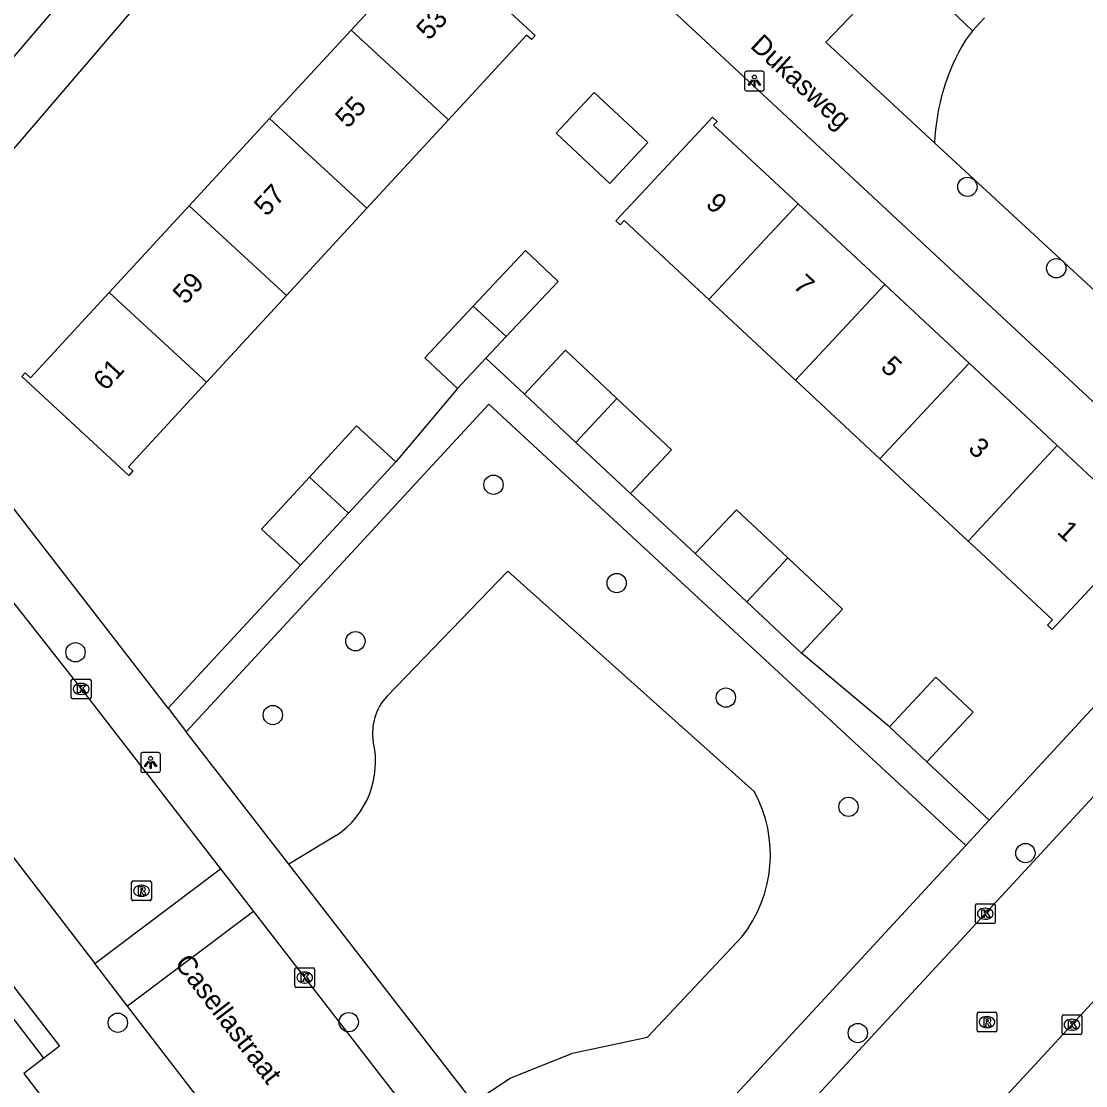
# Model space of a CAD drawing. Extents: x 159222 to 160346, y 381249 to 382166.
# Drawn here: x 159725.2 to 159779.2, y 381534.9 to 381588.8 of the extents above; entities that cross this region are included whole.
import ezdxf

# ---------------------------------------------------------------- set-up
doc = ezdxf.new("R2010")
doc.units = 0
for name, color, linetype in [('IMGEO_Boom', 7, 'Continuous'), ('IMGEO_Groenvoorziening', 7, 'Continuous'), ('IMGEO_Kolk', 7, 'Continuous'), ('IMGEO_Lichtpunt', 7, 'Continuous'), ('IMGEO_Openbare_ruimte_label', 7, 'Continuous'), ('IMGEO_Pand', 7, 'Continuous'), ('IMGEO_Pand_nummerreeks', 7, 'Continuous'), ('IMGEO_Rijbaan_lokaal_gesloten', 7, 'Continuous'), ('IMGEO_Rijbaan_lokaal_open', 7, 'Continuous'), ('IMGEO_Rioolput', 7, 'Continuous'), ('IMGEO_Voetpad_open', 7, 'Continuous')]:
    doc.layers.add(name, color=color, linetype=linetype)

msp = doc.modelspace()

# ---------------------------------------------------------------- linework, layer by layer
at = {"layer": 'IMGEO_Boom'}
for centre in [(159773.223, 381580.438), (159777.73, 381576.308), (159749.193, 381565.333), (159755.437, 381560.349), (159742.19, 381557.399), (159727.993, 381556.838), (159760.975, 381554.541), (159738.002, 381553.657), (159767.193, 381549.002), (159776.163, 381546.656), (159730.142, 381538.057), (159741.851, 381538.086), (159767.664, 381537.534)]:
    msp.add_circle(centre, 0.489, dxfattribs=at)
at = {"layer": 'IMGEO_Groenvoorziening'}
for points in [[(159773.488, 381588.347), (159773.128, 381587.881)], [(159762.428, 381549.759), (159749.918, 381560.958), (159743.775, 381554.603)], [(159741.214, 381547.541), (159738.816, 381546.092)], [(159748.178, 381534.007), (159750.033, 381535.253), (159753.201, 381536.514), (159757.001, 381537.32), (159761.793, 381542.421)]]:
    msp.add_lwpolyline(points, dxfattribs=at)
for centre, radius, start, end in [((159782.392, 381582.25), 10.841, 148.7105, 177.8246), ((159745.789, 381552.76), 2.73, 137.5282, 189.354), ((159738.692, 381551.292), 4.52, 303.9103, 13.0881), ((159756.513, 381546.574), 6.718, 321.8093, 28.2991)]:
    msp.add_arc(centre, radius, start, end, dxfattribs=at)
at = {"layer": 'IMGEO_Kolk'}
for p, q in [((159727.781, 381554.552), (159727.781, 381555.404)), ((159727.856, 381555.478), (159728.708, 381555.478)), ((159728.269, 381555.258), (159728.294, 381555.258)), ((159728.782, 381555.404), (159728.782, 381554.552)), ((159728.292, 381554.698), (159728.267, 381554.698)), ((159728.708, 381554.478), (159727.856, 381554.478)), ((159773.627, 381543.159), (159773.627, 381544.011)), ((159773.702, 381544.085), (159774.554, 381544.085)), ((159774.628, 381544.011), (159774.628, 381543.159)), ((159774.115, 381543.865), (159774.14, 381543.865)), ((159774.554, 381543.085), (159773.702, 381543.085)), ((159774.138, 381543.305), (159774.113, 381543.305)), ((159739.117, 381539.92), (159739.117, 381540.772)), ((159739.192, 381540.846), (159740.044, 381540.846)), ((159740.118, 381540.772), (159740.118, 381539.92)), ((159739.605, 381540.626), (159739.63, 381540.626)), ((159740.044, 381539.846), (159739.192, 381539.846)), ((159739.628, 381540.066), (159739.603, 381540.066)), ((159778.021, 381537.531), (159778.021, 381538.383)), ((159778.096, 381538.457), (159778.948, 381538.457)), ((159778.509, 381538.237), (159778.534, 381538.237)), ((159779.022, 381538.383), (159779.022, 381537.531)), ((159778.948, 381537.457), (159778.096, 381537.457)), ((159778.532, 381537.677), (159778.507, 381537.677))]:
    msp.add_line(p, q, dxfattribs=at)
for points in [[(159727.781, 381554.552), (159727.781, 381555.404)], [(159727.856, 381555.478), (159728.708, 381555.478)], [(159728.782, 381555.404), (159728.782, 381554.552)], [(159728.102, 381555.178), (159728.225, 381555.178), (159728.225, 381555.027), (159728.355, 381555.178), (159728.519, 381555.178), (159728.373, 381555.027), (159728.526, 381554.778), (159728.374, 381554.778), (159728.289, 381554.942), (159728.225, 381554.875), (159728.225, 381554.778), (159728.102, 381554.778), (159728.102, 381555.178)], [(159728.708, 381554.478), (159727.856, 381554.478)], [(159773.627, 381543.159), (159773.627, 381544.011)], [(159773.702, 381544.085), (159774.554, 381544.085)], [(159774.628, 381544.011), (159774.628, 381543.159)], [(159773.948, 381543.785), (159774.071, 381543.785), (159774.071, 381543.634), (159774.201, 381543.785), (159774.365, 381543.785), (159774.219, 381543.634), (159774.372, 381543.385), (159774.22, 381543.385), (159774.135, 381543.549), (159774.071, 381543.482), (159774.071, 381543.385), (159773.948, 381543.385), (159773.948, 381543.785)], [(159774.554, 381543.085), (159773.702, 381543.085)], [(159739.117, 381539.92), (159739.117, 381540.772)], [(159739.192, 381540.846), (159740.044, 381540.846)], [(159740.118, 381540.772), (159740.118, 381539.92)], [(159739.438, 381540.546), (159739.561, 381540.546), (159739.561, 381540.395), (159739.691, 381540.546), (159739.855, 381540.546), (159739.709, 381540.395), (159739.862, 381540.146), (159739.71, 381540.146), (159739.625, 381540.31), (159739.561, 381540.243), (159739.561, 381540.146), (159739.438, 381540.146), (159739.438, 381540.546)], [(159740.044, 381539.846), (159739.192, 381539.846)], [(159778.021, 381537.531), (159778.021, 381538.383)], [(159778.096, 381538.457), (159778.948, 381538.457)], [(159778.342, 381538.157), (159778.465, 381538.157), (159778.465, 381538.006), (159778.595, 381538.157), (159778.759, 381538.157), (159778.613, 381538.006), (159778.766, 381537.757), (159778.614, 381537.757), (159778.529, 381537.921), (159778.465, 381537.854), (159778.465, 381537.757), (159778.342, 381537.757), (159778.342, 381538.157)], [(159779.022, 381538.383), (159779.022, 381537.531)], [(159778.948, 381537.457), (159778.096, 381537.457)]]:
    msp.add_lwpolyline(points, dxfattribs=at)
for centre, start, end in [((159727.858, 381555.402), 91.552, 178.448), ((159727.858, 381555.402), 91.552, 178.448), ((159728.706, 381555.402), 1.552, 88.448), ((159728.706, 381555.402), 1.552, 88.448), ((159727.858, 381554.554), 181.552, 268.448), ((159727.858, 381554.554), 181.552, 268.448), ((159728.706, 381554.554), 271.552, 358.448), ((159728.706, 381554.554), 271.552, 358.448), ((159773.704, 381544.009), 91.552, 178.448), ((159773.704, 381544.009), 91.552, 178.448), ((159774.552, 381544.009), 1.552, 88.448), ((159774.552, 381544.009), 1.552, 88.448), ((159773.704, 381543.161), 181.552, 268.448), ((159773.704, 381543.161), 181.552, 268.448), ((159774.552, 381543.161), 271.552, 358.448), ((159774.552, 381543.161), 271.552, 358.448), ((159739.194, 381540.77), 91.552, 178.448), ((159739.194, 381540.77), 91.552, 178.448), ((159740.042, 381540.77), 1.552, 88.448), ((159740.042, 381540.77), 1.552, 88.448), ((159739.194, 381539.922), 181.552, 268.448), ((159739.194, 381539.922), 181.552, 268.448), ((159740.042, 381539.922), 271.552, 358.448), ((159740.042, 381539.922), 271.552, 358.448), ((159778.098, 381538.381), 91.552, 178.448), ((159778.098, 381538.381), 91.552, 178.448), ((159778.946, 381538.381), 1.552, 88.448), ((159778.946, 381538.381), 1.552, 88.448), ((159778.098, 381537.533), 181.552, 268.448), ((159778.098, 381537.533), 181.552, 268.448), ((159778.946, 381537.533), 271.552, 358.448), ((159778.946, 381537.533), 271.552, 358.448)]:
    msp.add_arc(centre, 0.0765, start, end, dxfattribs=at)
for centre, major_axis, ratio, start_param, end_param in [((159728.268, 381554.978), (-0.387, 0.002), 0.722429, 4.712389, 7.853982), ((159728.293, 381554.978), (-0.39, 0.002), 0.717154, 1.570796, 4.712389), ((159774.114, 381543.585), (-0.387, 0.002), 0.722429, 4.712389, 7.853982), ((159774.139, 381543.585), (-0.39, 0.002), 0.717154, 1.570796, 4.712389), ((159739.604, 381540.346), (-0.387, 0.002), 0.722429, 4.712389, 7.853982), ((159739.629, 381540.346), (-0.39, 0.002), 0.717154, 1.570796, 4.712389), ((159778.508, 381537.957), (-0.387, 0.002), 0.722429, 4.712389, 7.853982), ((159778.533, 381537.957), (-0.39, 0.002), 0.717154, 1.570796, 4.712389)]:
    msp.add_ellipse(centre, major_axis=major_axis, ratio=ratio, start_param=start_param, end_param=end_param, dxfattribs=at)
at = {"layer": 'IMGEO_Lichtpunt'}
for p, q in [((159761.926, 381586.204), (159761.926, 381585.397)), ((159761.926, 381586.204), (159761.926, 381585.397)), ((159762.828, 381586.299), (159762.02, 381586.299)), ((159762.828, 381586.299), (159762.02, 381586.299)), ((159762.922, 381585.397), (159762.922, 381586.204)), ((159762.922, 381585.397), (159762.922, 381586.204)), ((159762.02, 381585.303), (159762.828, 381585.303)), ((159762.02, 381585.303), (159762.828, 381585.303)), ((159731.302, 381551.657), (159731.302, 381550.85)), ((159731.302, 381551.657), (159731.302, 381550.85)), ((159732.204, 381551.752), (159731.396, 381551.752)), ((159732.204, 381551.752), (159731.396, 381551.752)), ((159732.298, 381550.85), (159732.298, 381551.657)), ((159732.298, 381550.85), (159732.298, 381551.657)), ((159731.396, 381550.756), (159732.204, 381550.756)), ((159731.396, 381550.756), (159732.204, 381550.756))]:
    msp.add_line(p, q, dxfattribs=at)
for points in [[(159762.3, 381585.868), (159762.339, 381585.84), (159762.151, 381585.578), (159762.113, 381585.605), (159762.3, 381585.868)], [(159762.402, 381585.82), (159762.449, 381585.82), (159762.449, 381585.498), (159762.402, 381585.498), (159762.402, 381585.82)], [(159762.512, 381585.84), (159762.55, 381585.867), (159762.737, 381585.605), (159762.698, 381585.577), (159762.512, 381585.84)], [(159731.676, 381551.321), (159731.715, 381551.293), (159731.527, 381551.031), (159731.489, 381551.058), (159731.676, 381551.321)], [(159731.778, 381551.273), (159731.825, 381551.273), (159731.825, 381550.951), (159731.778, 381550.951), (159731.778, 381551.273)], [(159731.888, 381551.293), (159731.926, 381551.32), (159732.113, 381551.058), (159732.074, 381551.03), (159731.888, 381551.293)]]:
    msp.add_lwpolyline(points, dxfattribs=at)
for centre in [(159762.425, 381586.002), (159731.801, 381551.455)]:
    msp.add_circle(centre, 0.0994, dxfattribs=at)
for centre, start, end in [((159762.02, 381586.204), 90, 180), ((159762.02, 381586.204), 90, 180), ((159762.828, 381586.204), 0, 90), ((159762.828, 381586.204), 0, 90), ((159762.02, 381585.397), 180, 270), ((159762.02, 381585.397), 180, 270), ((159762.828, 381585.397), 270, 0), ((159762.828, 381585.397), 270, 360), ((159731.396, 381551.657), 90, 180), ((159731.396, 381551.657), 90, 180), ((159732.204, 381551.657), 0, 90), ((159732.204, 381551.657), 0, 90), ((159731.396, 381550.85), 180, 270), ((159731.396, 381550.85), 180, 270), ((159732.204, 381550.85), 270, 0), ((159732.204, 381550.85), 270, 360)]:
    msp.add_arc(centre, 0.0946, start, end, dxfattribs=at)
at = {"layer": 'IMGEO_Pand'}
for points in [[(159741.972, 381588.379), (159745.947, 381592.689), (159745.705, 381592.912), (159745.884, 381593.107), (159751.302, 381588.11), (159751.116, 381587.909), (159750.873, 381588.132), (159746.906, 381583.83)], [(159737.84, 381583.899), (159741.972, 381588.379)], [(159741.972, 381588.379), (159746.906, 381583.83)], [(159752.372, 381583.151), (159754.297, 381585.215), (159757.018, 381582.678), (159755.093, 381580.614), (159752.372, 381583.151)], [(159733.756, 381579.47), (159737.84, 381583.899)], [(159742.774, 381579.351), (159737.84, 381583.899)], [(159746.906, 381583.83), (159742.774, 381579.351)], [(159760.116, 381574.722), (159755.82, 381578.728), (159755.616, 381578.51), (159755.399, 381578.712), (159756.894, 381580.315), (159760.303, 381583.972), (159760.534, 381583.756), (159760.355, 381583.565), (159764.637, 381579.572)], [(159760.116, 381574.722), (159764.637, 381579.572)], [(159764.637, 381579.572), (159769.029, 381575.478)], [(159729.706, 381575.078), (159733.756, 381579.47)], [(159733.756, 381579.47), (159738.69, 381574.921)], [(159742.774, 381579.351), (159738.69, 381574.921)], [(159748.166, 381574.381), (159750.813, 381577.201), (159752.47, 381575.645), (159749.837, 381572.841)], [(159764.507, 381570.628), (159769.029, 381575.478)], [(159769.029, 381575.478), (159773.306, 381571.49)], [(159734.639, 381570.529), (159730.687, 381566.244), (159730.91, 381566.038), (159730.698, 381565.808), (159725.269, 381570.814), (159725.446, 381571.005), (159725.718, 381570.754), (159729.706, 381575.078)], [(159734.639, 381570.529), (159729.706, 381575.078)], [(159738.69, 381574.921), (159734.639, 381570.529)], [(159764.507, 381570.628), (159760.116, 381574.722)], [(159747.373, 381570.218), (159745.717, 381571.773), (159748.166, 381574.381)], [(159749.837, 381572.841), (159748.166, 381574.381)], [(159749.837, 381572.841), (159748.81, 381571.748)], [(159755.441, 381569.707), (159752.842, 381572.15), (159750.758, 381569.932)], [(159748.81, 381571.748), (159747.373, 381570.218)], [(159773.306, 381571.49), (159768.784, 381566.64)], [(159773.306, 381571.49), (159777.779, 381567.32)], [(159768.784, 381566.64), (159764.507, 381570.628)], [(159753.366, 381567.481), (159750.758, 381569.932)], [(159755.441, 381569.707), (159753.366, 381567.481)], [(159756.134, 381564.881), (159758.218, 381567.099), (159755.441, 381569.707)], [(159739.853, 381565.72), (159742.251, 381568.32), (159744.233, 381566.493)], [(159756.134, 381564.881), (159753.366, 381567.481)], [(159777.779, 381567.32), (159782.083, 381563.307), (159782.29, 381563.529), (159782.502, 381563.331), (159777.523, 381557.991), (159777.286, 381558.212), (159777.536, 381558.48), (159773.879, 381561.889), (159773.257, 381562.469)], [(159773.257, 381562.469), (159777.779, 381567.32)], [(159773.257, 381562.469), (159768.784, 381566.64)], [(159744.233, 381566.493), (159741.835, 381563.893)], [(159739.402, 381561.255), (159737.42, 381563.082), (159739.853, 381565.72)], [(159739.853, 381565.72), (159741.835, 381563.893)], [(159741.835, 381563.893), (159739.402, 381561.255)], [(159764.109, 381561.626), (159761.51, 381564.068), (159759.426, 381561.85)], [(159762.033, 381559.4), (159759.426, 381561.85)], [(159762.033, 381559.4), (159764.109, 381561.626)], [(159764.802, 381556.799), (159766.886, 381559.017), (159764.109, 381561.626)], [(159764.802, 381556.799), (159762.033, 381559.4)], [(159769.264, 381553.051), (159771.617, 381555.575), (159773.51, 381553.81), (159771.157, 381551.286)], [(159771.157, 381551.286), (159769.264, 381553.051)], [(159726.383, 381536.264), (159722.448, 381541.375)], [(159726.383, 381536.264), (159725.371, 381535.485), (159727.376, 381532.881)]]:
    msp.add_lwpolyline(points, dxfattribs=at)
at = {"layer": 'IMGEO_Rijbaan_lokaal_gesloten'}
for points in [[(159714.692, 381572.442), (159714.959, 381572.017), (159715.125, 381571.791), (159716.782, 381569.632), (159717.739, 381568.362), (159728.347, 381554.892), (159735.349, 381545.855)], [(159709.042, 381566.641), (159710.036, 381565.36), (159711.418, 381563.617), (159720.102, 381552.591), (159728.968, 381541.067)], [(159737.027, 381543.689), (159743.233, 381535.678), (159750.11, 381526.77)], [(159764.419, 381495.062), (159763.358, 381496.462), (159758.238, 381502.981), (159753.664, 381509), (159740.852, 381525.618), (159730.632, 381538.903)]]:
    msp.add_lwpolyline(points, dxfattribs=at)
at = {"layer": 'IMGEO_Rijbaan_lokaal_open'}
for points in [[(159817.636, 381590.721), (159804.171, 381576.061), (159801.602, 381573.265), (159801.251, 381572.882), (159785.904, 381556.333), (159775.346, 381544.9), (159761.914, 381530.376), (159758.111, 381526.231), (159757.686, 381525.939), (159757.191, 381525.658), (159756.672, 381525.422), (159756.135, 381525.234), (159755.583, 381525.094), (159755.021, 381525.004)], [(159761.898, 381520.03), (159768.221, 381526.805), (159788.349, 381548.598), (159804.623, 381566.347), (159822.289, 381585.535), (159822.436, 381585.689), (159822.853, 381586.072)], [(159728.968, 381541.067), (159735.349, 381545.855)], [(159735.349, 381545.855), (159737.027, 381543.689)], [(159737.027, 381543.689), (159730.632, 381538.903)], [(159730.632, 381538.903), (159728.968, 381541.067)]]:
    msp.add_lwpolyline(points, dxfattribs=at)
at = {"layer": 'IMGEO_Rioolput'}
for p, q in [((159730.843, 381544.319), (159730.843, 381545.171)), ((159730.918, 381545.245), (159731.77, 381545.245)), ((159731.331, 381545.025), (159731.356, 381545.025)), ((159731.844, 381545.171), (159731.844, 381544.319)), ((159731.354, 381544.465), (159731.329, 381544.465)), ((159731.77, 381544.245), (159730.918, 381544.245)), ((159773.716, 381537.662), (159773.716, 381538.514)), ((159773.791, 381538.588), (159774.643, 381538.588)), ((159774.717, 381538.514), (159774.717, 381537.662)), ((159774.204, 381538.368), (159774.229, 381538.368)), ((159774.643, 381537.588), (159773.791, 381537.588)), ((159774.227, 381537.808), (159774.202, 381537.808))]:
    msp.add_line(p, q, dxfattribs=at)
for points in [[(159730.843, 381544.319), (159730.843, 381545.171)], [(159730.918, 381545.245), (159731.77, 381545.245)], [(159731.844, 381545.171), (159731.844, 381544.319)], [(159731.432, 381544.943), (159731.18, 381544.945), (159731.18, 381544.545)], [(159731.18, 381544.545), (159731.304, 381544.545), (159731.304, 381544.707), (159731.315, 381544.707)], [(159731.358, 381544.864), (159731.304, 381544.864), (159731.304, 381544.783)], [(159731.304, 381544.783), (159731.356, 381544.783)], [(159731.362, 381544.678), (159731.433, 381544.545), (159731.573, 381544.545), (159731.508, 381544.671)], [(159731.77, 381544.245), (159730.918, 381544.245)], [(159773.716, 381537.662), (159773.716, 381538.514)], [(159773.791, 381538.588), (159774.643, 381538.588)], [(159774.717, 381538.514), (159774.717, 381537.662)], [(159774.305, 381538.286), (159774.053, 381538.288), (159774.053, 381537.888)], [(159774.053, 381537.888), (159774.177, 381537.888), (159774.177, 381538.05), (159774.188, 381538.05)], [(159774.231, 381538.207), (159774.177, 381538.207), (159774.177, 381538.126)], [(159774.177, 381538.126), (159774.229, 381538.126)], [(159774.235, 381538.021), (159774.306, 381537.888), (159774.446, 381537.888), (159774.381, 381538.014)], [(159774.643, 381537.588), (159773.791, 381537.588)]]:
    msp.add_lwpolyline(points, dxfattribs=at)
for centre, radius, start, end in [((159730.92, 381545.169), 0.0765, 91.552, 178.448), ((159730.92, 381545.169), 0.0765, 91.552, 178.448), ((159731.768, 381545.169), 0.0765, 1.552, 88.448), ((159731.768, 381545.169), 0.0765, 1.552, 88.448), ((159731.314, 381544.654), 0.0533, 26.0293, 88.6989), ((159731.34, 381544.972), 0.19, 274.7715, 282.9687), ((159731.364, 381544.768), 0.0964, 77.0061, 93.1865), ((159731.378, 381544.825), 0.0378, 276.6634, 79.6772), ((159731.431, 381544.833), 0.109, 350.3612, 89.416), ((159731.429, 381544.833), 0.112, 277.5842, 350.9817), ((159731.413, 381544.618), 0.108, 29.5134, 73.7905), ((159730.92, 381544.321), 0.0765, 181.552, 268.448), ((159730.92, 381544.321), 0.0765, 181.552, 268.448), ((159731.768, 381544.321), 0.0765, 271.552, 358.448), ((159731.768, 381544.321), 0.0765, 271.552, 358.448), ((159773.793, 381538.512), 0.0765, 91.552, 178.448), ((159773.793, 381538.512), 0.0765, 91.552, 178.448), ((159774.641, 381538.512), 0.0765, 1.552, 88.448), ((159774.641, 381538.512), 0.0765, 1.552, 88.448), ((159774.187, 381537.997), 0.0533, 26.0293, 88.6989), ((159774.213, 381538.315), 0.19, 274.7715, 282.9687), ((159774.237, 381538.111), 0.0964, 77.0061, 93.1865), ((159774.251, 381538.168), 0.0378, 276.6634, 79.6772), ((159774.304, 381538.176), 0.109, 350.3612, 89.416), ((159774.302, 381538.176), 0.112, 277.5842, 350.9817), ((159774.286, 381537.961), 0.108, 29.5134, 73.7905), ((159773.793, 381537.664), 0.0765, 181.552, 268.448), ((159773.793, 381537.664), 0.0765, 181.552, 268.448), ((159774.641, 381537.664), 0.0765, 271.552, 358.448), ((159774.641, 381537.664), 0.0765, 271.552, 358.448)]:
    msp.add_arc(centre, radius, start, end, dxfattribs=at)
for centre, major_axis, ratio, start_param, end_param in [((159731.33, 381544.745), (-0.387, 0.002), 0.722429, 4.712389, 7.853982), ((159731.355, 381544.745), (-0.39, 0.002), 0.717154, 1.570796, 4.712389), ((159774.203, 381538.088), (-0.387, 0.002), 0.722429, 4.712389, 7.853982), ((159774.228, 381538.088), (-0.39, 0.002), 0.717154, 1.570796, 4.712389)]:
    msp.add_ellipse(centre, major_axis=major_axis, ratio=ratio, start_param=start_param, end_param=end_param, dxfattribs=at)
at = {"layer": 'IMGEO_Voetpad_open'}
for points in [[(159752.56, 381619.17), (159749.603, 381615.818), (159741.676, 381606.805), (159740.518, 381605.435), (159738.065, 381602.532), (159735.542, 381599.546), (159726.265, 381588.689), (159722.395, 381584.168)], [(159718.509, 381575.082), (159720.245, 381576.969), (159743.027, 381603.569)], [(159743.027, 381603.569), (159787.302, 381562.373)], [(159771.559, 381582.662), (159766.038, 381587.767), (159769.874, 381591.787), (159773.488, 381588.347)], [(159773.488, 381588.347), (159774.092, 381589.012)], [(159780.572, 381574.328), (159771.559, 381582.662)], [(159732.689, 381554.002), (159722.971, 381566.548), (159722.219, 381567.199), (159721.497, 381567.938), (159719.386, 381570.545), (159718.975, 381571.1), (159719.214, 381571.262), (159718.638, 381571.975), (159718.601, 381572.018), (159718.467, 381572.192), (159718.348, 381572.378), (159718.247, 381572.574), (159718.164, 381572.778), (159718.099, 381572.989), (159718.053, 381573.205), (159718.027, 381573.424), (159718.02, 381573.644), (159718.033, 381573.864), (159718.066, 381574.082), (159718.118, 381574.296), (159718.189, 381574.505), (159718.278, 381574.707), (159718.385, 381574.9), (159718.509, 381575.082)], [(159750.758, 381569.932), (159748.81, 381571.748)], [(159747.373, 381570.218), (159744.233, 381566.493)], [(159733.61, 381552.813), (159748.951, 381569.413), (159773.137, 381547.035)], [(159759.426, 381561.85), (159756.134, 381564.881)], [(159704.352, 381563.016), (159704.376, 381563.032), (159704.545, 381563.135), (159704.722, 381563.222), (159704.907, 381563.292), (159705.097, 381563.346), (159705.291, 381563.383), (159705.488, 381563.402), (159705.685, 381563.404), (159705.882, 381563.388), (159706.013, 381563.352), (159706.282, 381563.259), (159706.541, 381563.142), (159706.788, 381563.002), (159707.022, 381562.841), (159707.241, 381562.66), (159707.443, 381562.46), (159727.181, 381536.865), (159726.383, 381536.264)], [(159774.33, 381548.327), (159787.302, 381562.373)], [(159739.402, 381561.255), (159732.689, 381554.002)], [(159769.264, 381553.051), (159764.802, 381556.799)], [(159732.689, 381554.002), (159733.61, 381552.813)], [(159738.816, 381546.092), (159733.61, 381552.813)], [(159774.33, 381548.327), (159771.157, 381551.286)], [(159773.137, 381547.035), (159774.33, 381548.327)], [(159752.166, 381528.835), (159752.339, 381528.654), (159752.527, 381528.49), (159752.729, 381528.344), (159752.943, 381528.215), (159753.168, 381528.107), (159753.402, 381528.019), (159753.643, 381527.953), (159753.888, 381527.908), (159754.137, 381527.885), (159754.387, 381527.884), (159754.636, 381527.906), (159754.882, 381527.95), (159755.122, 381528.016), (159755.357, 381528.103), (159755.582, 381528.211), (159755.797, 381528.338), (159755.934, 381528.434), (159758.441, 381531.122), (159773.137, 381547.035)], [(159748.178, 381534.007), (159738.816, 381546.092)]]:
    msp.add_lwpolyline(points, dxfattribs=at)

# ---------------------------------------------------------------- texts
at = {"layer": 'IMGEO_Openbare_ruimte_label'}
for s, rotation, p in [('Dukasweg', 317.2291, (159762.162, 381587.527)), ('Casellastraat', 307.5686, (159732.983, 381541.048))]:
    msp.add_text(s, height=1, rotation=rotation, dxfattribs=at).set_placement(p)
at = {"layer": 'IMGEO_Pand_nummerreeks'}
for s, rotation, p in [('53', 47.317, (159745.919, 381587.82)), ('55', 47.317, (159741.802, 381583.356)), ('57', 47.317, (159737.685, 381578.892)), ('9', 317.0052, (159759.903, 381579.502)), ('59', 47.317, (159733.568, 381574.428)), ('7', 317.0052, (159764.337, 381575.368)), ('61', 47.317, (159729.528, 381570.047)), ('5', 317.0052, (159768.771, 381571.234)), ('3', 317.0052, (159773.205, 381567.099)), ('1', 317.0052, (159777.723, 381562.887))]:
    msp.add_text(s, height=1, rotation=rotation, dxfattribs=at).set_placement(p)

doc.saveas('drawing.dxf')
